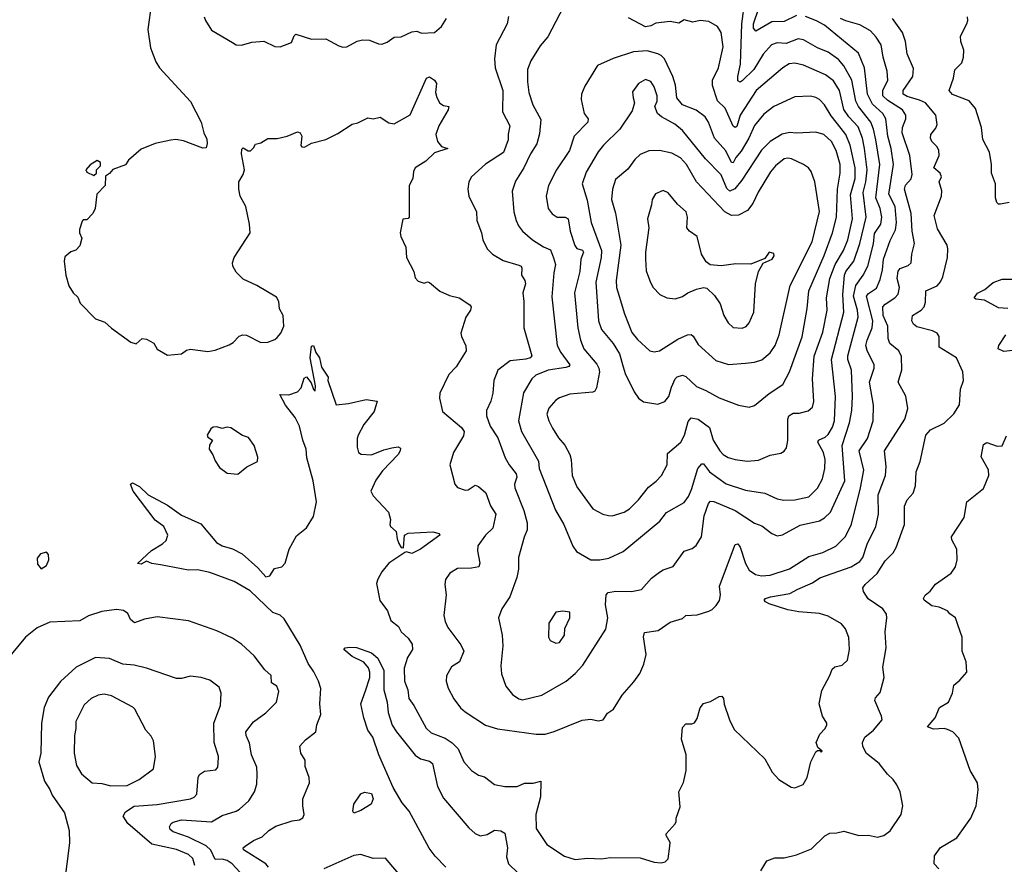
# Model space of a CAD drawing. Extents: x 1995161 to 2088924, y 769148 to 906007.
# Tile 309 of 335: x 2021363 to 2026968, y 894792 to 899599. Entities that reach past the tile are written whole.
import ezdxf

# ---------------------------------------------------------------- set-up
doc = ezdxf.new("R2010")
doc.units = 0

msp = doc.modelspace()

# ---------------------------------------------------------------- linework, layer by layer
at = {"layer": '0CON20XD'}
for points in [[(2022112.9, 899695), (2022093.2, 899543.2), (2022108.3, 899438.3), (2022138.8, 899358.8), (2022158.8, 899325), (2022335, 899133.3), (2022396, 899015), (2022411.4, 898955), (2022427.9, 898917.9), (2022430, 898895), (2022425, 898870), (2022405, 898866.7), (2022295, 898910), (2022252.3, 898917.7), (2022223, 898913), (2022135, 898894), (2022055, 898862.5), (2021981.7, 898798.3), (2021965, 898773.3), (2021893.9, 898746.1), (2021875, 898722.5), (2021851.7, 898708.3), (2021850, 898655), (2021802.5, 898605), (2021792.5, 898525), (2021780, 898495), (2021745, 898460), (2021725, 898460), (2021718.3, 898451.7), (2021703.3, 898405), (2021703.3, 898385), (2021716.7, 898355), (2021705, 898312.5), (2021683.6, 898286.4), (2021655, 898276.7), (2021620.5, 898249.5), (2021616, 898225), (2021626, 898145), (2021643.9, 898083.9), (2021667.5, 898045), (2021695, 898020), (2021707.5, 897985), (2021795, 897896.7), (2021847.3, 897877.3), (2021885, 897843.3), (2021995, 897764), (2022026.7, 897753.3), (2022060, 897785), (2022085, 897780), (2022127, 897757), (2022145, 897723.3), (2022205, 897690), (2022285, 897697.5), (2022312.3, 897717.7), (2022335, 897724), (2022435, 897710), (2022475, 897717.1), (2022555, 897748), (2022578.8, 897761.2), (2022612.7, 897797.3), (2022633.9, 897806.1), (2022655, 897803.3), (2022735, 897760.8), (2022776.4, 897763.6), (2022815, 897778), (2022829.7, 897790.3), (2022849.2, 897815), (2022866.9, 897855), (2022862.1, 897915), (2022842.8, 897952.8), (2022838.2, 897995), (2022825, 898018.6), (2022712.5, 898085), (2022635, 898122.2), (2022595, 898161.5), (2022576.3, 898196.3), (2022574, 898215), (2022584.5, 898245.5), (2022674.2, 898385), (2022672.2, 898435), (2022649.6, 898535), (2022618.9, 898595), (2022610, 898635), (2022610, 898675), (2022635, 898717.5), (2022643.8, 898745), (2022626.7, 898835), (2022628.3, 898861.7), (2022635, 898870), (2022663, 898853), (2022677, 898853), (2022695, 898870), (2022705, 898890), (2022735, 898897.5), (2022775, 898922.5), (2022828.3, 898921.7), (2022885, 898936), (2022945, 898960), (2022960, 898955), (2022968.8, 898935), (2022963, 898883), (2022970, 898875), (2022985, 898873.3), (2023025, 898896.7), (2023105, 898916.2), (2023175, 898951.2), (2023255, 899003.8), (2023288, 899012), (2023345, 899040), (2023375, 899033.8), (2023415, 899043.3), (2023465, 899011.2), (2023495, 899006.2), (2023585, 899056.7), (2023679.2, 899265), (2023695, 899272.9), (2023723.8, 899255), (2023736.2, 899235), (2023730.6, 899185), (2023737.5, 899155), (2023755, 899123.3), (2023775, 899111.2), (2023806.7, 899105), (2023801.2, 899085), (2023749.4, 898995), (2023731.9, 898945), (2023741.2, 898905), (2023765, 898877.5), (2023781.7, 898871.7), (2023800, 898865), (2023725, 898840), (2023675, 898794.2), (2023613.8, 898755), (2023604.2, 898735), (2023601.4, 898695), (2023580.9, 898655), (2023580, 898475), (2023575, 898467.5), (2023545, 898462.5), (2023529.2, 898385), (2023532.5, 898365), (2023560.8, 898305), (2023564, 898245), (2023606.7, 898165), (2023615, 898130), (2023630.7, 898110.7), (2023665, 898100), (2023685, 898107.5), (2023695, 898103.3), (2023754.3, 898054.3), (2023809.5, 898029.5), (2023865, 898016), (2023925, 897976.7), (2023933.3, 897965), (2023930, 897945), (2023902.9, 897905), (2023874.4, 897815), (2023877.1, 897795), (2023902.7, 897742.7), (2023904, 897715), (2023847.2, 897622.8), (2023805, 897578.8), (2023754.1, 897474.1), (2023752.9, 897445), (2023769.1, 897369.1), (2023878.3, 897278.3), (2023893.1, 897255), (2023890.2, 897229.8), (2023833.1, 897135), (2023812.5, 897065), (2023840, 896955), (2023855.9, 896935.9), (2023898.3, 896921.7), (2023915, 896923.8), (2023955, 896950), (2023975, 896942.9), (2024016.9, 896906.9), (2024042.6, 896832.6), (2024073.3, 896785), (2024056.4, 896705), (2024015, 896665.6), (2023971.5, 896605), (2023969.1, 896575), (2023982.2, 896505), (2023976, 896485), (2023935, 896477.3), (2023855, 896474.4), (2023811.2, 896448.8), (2023787.4, 896412.6), (2023783.1, 896385), (2023790, 896325), (2023777.9, 896207.9), (2023784.5, 896174.5), (2023800.7, 896139.3), (2023875, 896041.2), (2023891.4, 896005), (2023865.8, 895945), (2023822, 895915), (2023792, 895865), (2023790, 895835), (2023802, 895795), (2023835, 895733.3), (2023872.6, 895682.6), (2023898.7, 895658.7), (2024015, 895584.3), (2024082.4, 895562.4), (2024303, 895533), (2024355, 895532.9), (2024405, 895547.1), (2024565, 895612.5), (2024615, 895618), (2024655, 895608.8), (2024685, 895613.3), (2024708.3, 895651.7), (2024743.3, 895675), (2024793.3, 895755), (2024859.4, 895830.6), (2024892.7, 895877.3), (2024915, 895930), (2024930, 895985), (2024913.5, 896086.5), (2024919.4, 896110.6), (2024997.9, 896122.1), (2025065, 896170), (2025135, 896191.2), (2025155, 896207.1), (2025219.3, 896210.7), (2025286.6, 896233.4), (2025305, 896242), (2025328, 896265), (2025346.6, 896293.4), (2025352.5, 896325), (2025345.6, 896375), (2025435, 896612), (2025450, 896615), (2025465, 896596), (2025495, 896504.2), (2025515, 896465.6), (2025551.8, 896441.8), (2025585, 896433.8), (2025635, 896438.2), (2025745, 896473.6), (2025855, 896544.5), (2025935, 896566.2), (2026007.8, 896602.2), (2026063, 896657), (2026097.4, 896727.4), (2026149.7, 896935), (2026168.6, 897035), (2026141.9, 897145), (2026188.4, 897215), (2026220.8, 897315), (2026222.9, 897405), (2026200, 897535), (2026226.1, 897615), (2026226.9, 897635), (2026186.2, 897716.2), (2026180, 897745), (2026186.2, 897775), (2026215.2, 897845), (2026220, 897885), (2026183.2, 898025), (2026195, 898040.9), (2026240.2, 898069.8), (2026260.6, 898120.6), (2026274.8, 898175), (2026279, 898235), (2026318.3, 898341.7), (2026347.5, 898402.5), (2026354.8, 898445), (2026346.4, 898535), (2026309.6, 898605), (2026336.1, 898775), (2026323.1, 898865), (2026304.3, 898935.7), (2026292.6, 899035), (2026275.9, 899065), (2026218.2, 899118.2), (2026188.5, 899175), (2026171.2, 899325), (2026137.5, 899407.5), (2025945, 899567.1), (2025898.3, 899591.7), (2025835, 899616.4)], [(2024145.9, 899615.9), (2024137.5, 899575), (2024075.6, 899455), (2024066.4, 899375), (2024069.6, 899325), (2024113.2, 899195), (2024111.5, 899075), (2024152.9, 898995), (2024143.2, 898946.8), (2024143.6, 898915), (2024116.8, 898843.2), (2024013.9, 898776.1), (2023934.3, 898705), (2023919.2, 898675), (2023914, 898635), (2023920, 898595), (2023962.5, 898505), (2023965.7, 898455), (2023991.4, 898385), (2023998.6, 898345), (2024024.2, 898295), (2024054, 898264), (2024115, 898228.1), (2024205, 898201.9), (2024217.5, 898195), (2024221.4, 898185), (2024220, 898145), (2024238.5, 898115), (2024242.5, 898095), (2024227.8, 898045), (2024233.3, 897995), (2024232.2, 897845), (2024278.6, 897685), (2024269.2, 897675), (2024245, 897667.2), (2024155, 897658.1), (2024085.6, 897605), (2024062.5, 897545), (2024056.6, 897473.4), (2024045, 897426.7), (2024020.6, 897375), (2024019.4, 897345), (2024041.2, 897285), (2024085, 897219.2), (2024126.9, 897105), (2024149.6, 897065), (2024189.6, 897015), (2024192.2, 896995), (2024180.4, 896955), (2024181.2, 896935), (2024233.1, 896805), (2024250.9, 896735), (2024250.9, 896695), (2024234.4, 896654.4), (2024202, 896538), (2024202.1, 896472.1), (2024193.3, 896425), (2024152.9, 896315), (2024108, 896245), (2024088, 896195), (2024108.5, 896095), (2024113.3, 896035), (2024102.1, 895922.1), (2024105.7, 895875), (2024130.6, 895805), (2024167.5, 895757.5), (2024204.2, 895734.2), (2024225, 895728.2), (2024335, 895754.6), (2024474, 895835), (2024525, 895878.1), (2024568.1, 895925), (2024699.8, 896130.2), (2024711.5, 896195), (2024698.3, 896268.3), (2024701.4, 896325), (2024712.2, 896337.8), (2024756.4, 896346.4), (2024846.4, 896343.6), (2024903.3, 896355), (2024959.6, 896420.4), (2025005, 896454.2), (2025025, 896467.5), (2025082.8, 896487.2), (2025145, 896574), (2025190.7, 896589.3), (2025213.6, 896606.4), (2025243.5, 896655), (2025260, 896775), (2025283.9, 896846.1), (2025295, 896858.2), (2025315, 896856.2), (2025435, 896804.6), (2025545, 896733.5), (2025587.6, 896717.6), (2025645, 896674), (2025675, 896661.2), (2025705, 896666.2), (2025805, 896722.5), (2025915, 896746.9), (2025945, 896763.3), (2025977.3, 896795), (2026059.8, 896975), (2026044.6, 897175), (2026086.9, 897305), (2026099.3, 897375), (2026103.8, 897455), (2026096.9, 897605), (2026077.6, 897665), (2026076.8, 897685), (2026134.8, 897905), (2026132.1, 897945), (2026108.2, 898025), (2026123.2, 898086.8), (2026165, 898143.8), (2026190.5, 898195), (2026223.6, 898323.6), (2026229, 898381), (2026264.8, 898435), (2026270, 898475), (2026261.6, 898525), (2026235.9, 898585), (2026258.7, 898775), (2026236.2, 898915), (2026223.7, 898975), (2026208.1, 899015), (2026138.1, 899105), (2026121.7, 899135), (2026099.6, 899255), (2026055, 899336.2), (2026022.9, 899372.9), (2025965, 899413.4), (2025905, 899438.6), (2025825, 899484.1), (2025795, 899489.7), (2025725, 899462.5), (2025675, 899466.7), (2025641.9, 899455), (2025595, 899402.7), (2025541, 899315), (2025475, 899250), (2025463.4, 899243.4), (2025450.9, 899250.9), (2025450.3, 899275), (2025465.2, 899345), (2025474.4, 899575), (2025491.2, 899705)], [(2024460.6, 899675), (2024369.4, 899500.6), (2024325, 899450), (2024273.3, 899365), (2024254.5, 899315), (2024252.7, 899245), (2024261.1, 899185), (2024284.4, 899115), (2024330.2, 899030.2), (2024321.3, 898948.7), (2024306.9, 898893.1), (2024270, 898835), (2024233.6, 898755), (2024185, 898680), (2024167.2, 898622.8), (2024176.7, 898505), (2024188.9, 898455), (2024203.1, 898425), (2024225, 898394.3), (2024281.4, 898345), (2024345, 898305.5), (2024385, 898288.6), (2024402.5, 898242.5), (2024413.6, 898205), (2024402.6, 898157.4), (2024391.9, 898021.9), (2024423.3, 897745), (2024443.2, 897705), (2024494.3, 897635), (2024488.8, 897625), (2024471.2, 897618.8), (2024370.8, 897605), (2024301.9, 897575), (2024277.5, 897555), (2024231.5, 897475), (2024201.5, 897315), (2024220, 897255), (2024315.7, 897085.8), (2024320, 897045), (2024412.7, 896807.3), (2024460, 896725), (2024512.1, 896602.1), (2024531.7, 896571.7), (2024615, 896525.6), (2024665, 896523.8), (2024716.2, 896535), (2024797.4, 896572.6), (2025007.1, 896745), (2025045, 896793.3), (2025145, 896851.5), (2025169.1, 896885), (2025187.1, 896925), (2025223.1, 897045), (2025245, 897071.1), (2025255, 897071.9), (2025289.1, 897025), (2025385, 896957.5), (2025495, 896921.6), (2025605, 896904.5), (2025675, 896871.8), (2025713.3, 896863.3), (2025774.7, 896865.3), (2025855, 896882.3), (2025905, 896932.7), (2025931.9, 896985), (2025945.3, 897045.3), (2025948.2, 897095), (2025939.2, 897135), (2025905.5, 897195), (2025910, 897205), (2025947.3, 897222.7), (2025965, 897238.5), (2025989.6, 897280.4), (2026000.2, 897315), (2026006.8, 897455), (2025984.8, 897665), (2026053.5, 897935), (2026048.3, 898035), (2026057.9, 898145), (2026065.2, 898165), (2026111.8, 898225), (2026144.5, 898325), (2026180.8, 898475), (2026163.4, 898615), (2026179.4, 898675), (2026187.2, 898745), (2026172.5, 898865), (2026159.6, 898925), (2026135, 898989.1), (2026082.5, 899045), (2026055, 899087.3), (2026029, 899195), (2025995, 899250), (2025950.6, 899285), (2025825, 899340.8), (2025775, 899351.1), (2025743.5, 899346.5), (2025706.9, 899325), (2025555, 899196.2), (2025464.5, 899055.5), (2025445, 898990.8), (2025435, 898984.4), (2025425, 898992.2), (2025377.9, 899095), (2025335, 899137.5), (2025307.1, 899225), (2025306.4, 899253.6), (2025341.2, 899325), (2025368.2, 899445), (2025355.7, 899525), (2025335, 899560), (2025285, 899589.2), (2025236.1, 899593.9), (2025195, 899584.2), (2025145, 899598), (2025115, 899579.2), (2025065, 899587.8), (2024985, 899579.5), (2024955, 899563.6), (2024925, 899557.3), (2024828.7, 899608.7)], [(2025785, 899622.9), (2025715, 899588.8), (2025643.5, 899586.5), (2025554, 899534), (2025540.9, 899550.9), (2025540, 899575), (2025569.8, 899665)], [(2022412.5, 899615), (2022420, 899595), (2022455, 899538.8), (2022575, 899468.8), (2022595, 899456.2), (2022625, 899454), (2022685, 899471.2), (2022753.6, 899476.4), (2022815, 899446.2), (2022845, 899444.3), (2022910.5, 899469.5), (2022925, 899507.5), (2022935, 899516.2), (2023025, 899488.6), (2023105, 899489.2), (2023179.7, 899449.7), (2023203.2, 899443.2), (2023225.5, 899444.5), (2023283.9, 899476.1), (2023315, 899484.5), (2023355, 899481.9), (2023405, 899461.4), (2023425, 899459.4), (2023455, 899470), (2023495, 899500), (2023535, 899501.4), (2023595, 899530), (2023623, 899533), (2023651.2, 899521.2), (2023725, 899526.7), (2023765, 899560), (2023793.3, 899605)], [(2023035.9, 897744.1), (2023048.5, 897705), (2023070.4, 897675), (2023080.9, 897620.9), (2023118.8, 897565), (2023116.7, 897545), (2023165, 897406.7), (2023235, 897414.2), (2023335, 897436.7), (2023397.5, 897427.5), (2023381.4, 897368.6), (2023322.5, 897295), (2023290, 897235), (2023284, 897215), (2023283.3, 897165), (2023292.5, 897135), (2023306.2, 897126.2), (2023365, 897122.9), (2023435, 897151.4), (2023482.3, 897162.3), (2023517.5, 897167.5), (2023530, 897160), (2023529.2, 897145), (2023518.1, 897125), (2023428.3, 897031.7), (2023391.2, 896978.8), (2023362.5, 896915), (2023375, 896888), (2023463.3, 896795), (2023473.3, 896755), (2023470, 896725), (2023473.3, 896715), (2023505.6, 896685.6), (2023511.1, 896645), (2023521.7, 896618.3), (2023535, 896594.2), (2023547.5, 896592.5), (2023553.1, 896665), (2023573.7, 896676.3), (2023715, 896684.4), (2023751.2, 896675), (2023753.8, 896665), (2023643.8, 896585), (2023595, 896560.6), (2023565, 896570), (2023555, 896566.7), (2023463.8, 896505), (2023425, 896456), (2023401.1, 896415), (2023395, 896390), (2023413.2, 896293.2), (2023456.7, 896235), (2023475, 896180), (2023518.8, 896145), (2023534.5, 896114.5), (2023575, 896078.1), (2023597.8, 896045), (2023599.5, 896015), (2023571.4, 895968.6), (2023552, 895908), (2023553.2, 895835), (2023571.6, 895785), (2023577.9, 895735), (2023607.6, 895695), (2023676.2, 895566.2), (2023705, 895540), (2023785, 895510.4), (2023825, 895482.5), (2023858.1, 895448.1), (2023891.9, 895375), (2023935, 895325.7), (2023975, 895298.6), (2024009.7, 895289.7), (2024065, 895246), (2024125, 895234.2), (2024195, 895234), (2024237.3, 895252.7), (2024286, 895254), (2024330, 895265), (2024328.1, 895175), (2024301.5, 895075), (2024302.7, 894995), (2024364.3, 894905), (2024465, 894837.5), (2024525, 894819.2), (2024595, 894827.5), (2024675, 894823.8), (2024725, 894830.8), (2024895, 894828.8), (2024975, 894803.3), (2025015, 894800), (2025037.5, 894805), (2025055, 894822.5), (2025064, 894895), (2025065.8, 894915.8), (2025042.5, 894955), (2025042.5, 894965), (2025095, 895022.5), (2025100, 895035), (2025100, 895055), (2025121.7, 895118.3), (2025115.7, 895205), (2025142.4, 895257.6), (2025156.4, 895326.4), (2025156.4, 895415), (2025131.1, 895505), (2025135, 895570), (2025155, 895591.2), (2025188.8, 895591.2), (2025205, 895597.5), (2025218.8, 895621.2), (2025237.3, 895682.7), (2025255, 895706.7), (2025295, 895718), (2025345, 895746.7), (2025358.8, 895748.8), (2025368.8, 895735), (2025373, 895703), (2025402.5, 895615), (2025429.5, 895559.5), (2025605, 895391.2), (2025645.6, 895315.6), (2025683.8, 895275), (2025755, 895230), (2025775, 895226.7), (2025823, 895247), (2025846.2, 895285), (2025866.2, 895375), (2025875.8, 895394.2), (2025895, 895432.5), (2025905, 895440), (2025920, 895440), (2025925, 895430), (2025930, 895435), (2025907, 895457), (2025896.2, 895485), (2025917.7, 895532.3), (2025948.8, 895565), (2025956.7, 895585), (2025956.7, 895595), (2025932, 895635), (2025914.4, 895705), (2025929.3, 895780.7), (2025974.3, 895865.7), (2025987, 895903), (2026003.3, 895915), (2026045, 895925.7), (2026075, 895953.8), (2026086.4, 896013.6), (2026082.6, 896082.6), (2026062.8, 896132.8), (2026040.6, 896160.6), (2025965.8, 896205), (2025915, 896218.4), (2025798, 896228), (2025735, 896239.7), (2025630, 896275), (2025607.5, 896285), (2025601.4, 896295), (2025609.2, 896305), (2025636.2, 896315), (2025747.7, 896332.2), (2025791.8, 896358.2), (2025876.6, 896393.4), (2025917.7, 896422.3), (2026095.3, 896484.7), (2026145, 896515.6), (2026162.3, 896537.7), (2026186.9, 896613.1), (2026236.2, 896715), (2026250.8, 896785), (2026249.7, 896895), (2026291.1, 897005), (2026295.5, 897055), (2026284.7, 897145), (2026401.5, 897325), (2026417.9, 897385), (2026406.1, 897456.1), (2026362.9, 897535), (2026384.6, 897605.4), (2026382, 897682), (2026366.9, 897715), (2026315.3, 897755.3), (2026307.2, 897785), (2026304.8, 897855), (2026278.4, 897915), (2026276, 897964), (2026289.7, 897980.3), (2026345, 898015.4), (2026363.7, 898036.3), (2026371.8, 898075), (2026357.4, 898125), (2026363.4, 898166.6), (2026375, 898183.5), (2026419.5, 898200.5), (2026436.9, 898215), (2026440.5, 898265), (2026456.2, 898325), (2026443.8, 898395), (2026437.8, 898495), (2026400, 898635), (2026405, 898656.9), (2026437.8, 898692.2), (2026442.9, 898717.1), (2026428.9, 898825), (2026385.3, 898955), (2026387.9, 898985), (2026407.3, 899035), (2026407.5, 899055), (2026387.3, 899085), (2026305, 899138.1), (2026276.8, 899165), (2026276.5, 899195), (2026304.2, 899255), (2026300.9, 899305), (2026277.2, 899385), (2026265.9, 899455), (2026238.7, 899498.7), (2026205.5, 899535), (2026145, 899570), (2026065, 899591.6), (2026035.9, 899605.9)], [(2025582.5, 894755), (2025615, 894812.5), (2025660.7, 894829.3), (2025715, 894828.8), (2025785, 894846), (2025870.8, 894879.2), (2025945.8, 894954.2), (2025975, 894970), (2026015, 894970.8), (2026055, 894981.2), (2026140, 894955), (2026195, 894958), (2026245, 894946), (2026282.5, 894955), (2026317.9, 894982.1), (2026380, 895075), (2026390.8, 895125), (2026374, 895205), (2026356, 895245), (2026335, 895273.8), (2026302.5, 895305), (2026256, 895365), (2026183.2, 895423.2), (2026162, 895462), (2026161.3, 895485), (2026173.8, 895515), (2026223.8, 895556.2), (2026271.4, 895615), (2026268.6, 895635), (2026230, 895725), (2026235, 895740), (2026260.9, 895769.1), (2026283.1, 895855), (2026275.8, 895914.2), (2026294.2, 896024.2), (2026288.6, 896115), (2026298.9, 896195), (2026296.5, 896215), (2026275.6, 896245), (2026192.2, 896302.2), (2026165.3, 896345), (2026162.3, 896365), (2026175.3, 896384.7), (2026243, 896447), (2026290.3, 896519.7), (2026335.2, 896564.8), (2026352.9, 896595), (2026400, 896725), (2026399.3, 896830.7), (2026415, 896866), (2026449.2, 896905), (2026462.2, 896945), (2026465.6, 897025), (2026487.8, 897085), (2026520.5, 897235), (2026548, 897265), (2026625, 897303.1), (2026680.8, 897355), (2026713.4, 897406.6), (2026718.1, 897495), (2026734.3, 897545), (2026732, 897595), (2026695, 897673.8), (2026596, 897735), (2026597.1, 897795), (2026584.6, 897814.6), (2026558.3, 897828.3), (2026469.8, 897849.8), (2026450, 897865), (2026440.6, 897885), (2026444.6, 897915.4), (2026494.7, 897945.3), (2026511.5, 897965), (2026518.5, 897991.5), (2026521.4, 898055), (2026585.3, 898084.7), (2026605, 898107.5), (2026617.3, 898135), (2026643.5, 898245), (2026645.6, 898295), (2026641.4, 898315), (2026587.5, 898407.5), (2026567.5, 898485), (2026610.5, 898595), (2026611.5, 898625), (2026596.2, 898675), (2026609.2, 898705), (2026602, 898725), (2026566.7, 898755), (2026595.8, 898825), (2026595.7, 898855), (2026585.5, 898875.5), (2026555.4, 898905.4), (2026546.7, 898925), (2026548.9, 898945), (2026577.8, 898982.2), (2026585, 899002.5), (2026577.5, 899055), (2026518.5, 899125), (2026485, 899141), (2026415, 899161.1), (2026392.7, 899175), (2026391.5, 899195), (2026446.4, 899275), (2026451.3, 899321.3), (2026415.5, 899405), (2026404.6, 899475), (2026387.3, 899525), (2026330.6, 899605)], [(2026995, 898557.5), (2026945, 898548.8), (2026935, 898548.8), (2026925, 898557.5), (2026918, 898585), (2026918, 898665), (2026894, 898725), (2026893.8, 898775), (2026882.5, 898845), (2026845.9, 898915.9), (2026837.5, 898985), (2026802.9, 899092.9), (2026766.6, 899136.6), (2026673.2, 899173.2), (2026654, 899195), (2026678.1, 899265), (2026686.4, 899313.6), (2026725, 899353.8), (2026735.5, 899384.5), (2026737.5, 899425), (2026720.8, 899475), (2026717.5, 899505), (2026754.2, 899575), (2026760.8, 899595), (2026758.6, 899615)], [(2024735, 896774.5), (2024803.8, 896795), (2024835, 896815.6), (2024884.7, 896865.3), (2024941.5, 896938.5), (2024986.7, 896973.3), (2025015.6, 897005), (2025047.8, 897065), (2025050.9, 897129.1), (2025125.6, 897195), (2025146.5, 897235), (2025168, 897312), (2025185, 897332.5), (2025225, 897324.5), (2025288.7, 897278.7), (2025310, 897205), (2025347.7, 897145), (2025367.5, 897125), (2025395, 897107.7), (2025435, 897095.4), (2025503.2, 897086.8), (2025567.8, 897092.2), (2025635, 897120), (2025695, 897131.9), (2025715, 897142.5), (2025727.4, 897162.6), (2025736.2, 897203.8), (2025734.5, 897325), (2025741.1, 897345), (2025765, 897358.9), (2025800.7, 897359.3), (2025852, 897372), (2025875, 897394), (2025883.5, 897425), (2025875.9, 897555), (2025886.2, 897683.8), (2025935, 897821.2), (2025959.3, 897945), (2025956.4, 898015), (2025974.4, 898125), (2026004.4, 898205), (2026051.4, 898285), (2026076.8, 898345), (2026104, 898465), (2026092.5, 898602.5), (2026118.4, 898695), (2026118.8, 898755), (2026090.7, 898885), (2026066.1, 898945), (2026039, 898979), (2025981.3, 899051.3), (2025945, 899114.4), (2025915, 899144.4), (2025895, 899156.4), (2025865, 899162.5), (2025775, 899159.1), (2025655, 899104.5), (2025598.2, 899061.8), (2025545, 898996.5), (2025512.7, 898925), (2025469.4, 898850.6), (2025440.2, 898815), (2025425, 898784.5), (2025415, 898785.5), (2025381.6, 898851.6), (2025317.8, 898925), (2025284.6, 899015), (2025265.4, 899045), (2025213.1, 899083.1), (2025136.2, 899115), (2025104.4, 899154.4), (2025095.9, 899225.9), (2025081.2, 899275), (2025032.7, 899375), (2025015.3, 899395.3), (2024994.7, 899404.7), (2024935, 899422.3), (2024856.6, 899416.6), (2024741.7, 899378.3), (2024652.1, 899337.9), (2024579.7, 899220.3), (2024560.8, 899175), (2024559.2, 899145), (2024575.6, 899065), (2024599.4, 899035), (2024597.5, 899015), (2024520, 898935), (2024493.1, 898855), (2024418.2, 898745), (2024372.9, 898655), (2024359.1, 898595), (2024372.2, 898525), (2024394.7, 898494.7), (2024422, 898475), (2024467.5, 898475), (2024484.5, 898465), (2024496.1, 898395), (2024523.4, 898313.4), (2024535, 898297.1), (2024566.1, 898286.1), (2024572.1, 898275), (2024558.1, 898235), (2024552, 898165), (2024520.4, 898045), (2024539.2, 897845), (2024555.2, 897775.2), (2024574.7, 897725), (2024648.1, 897638.1), (2024660.5, 897615), (2024662.9, 897595), (2024646.9, 897503.1), (2024637.1, 897485), (2024625, 897478.5), (2024495, 897466.9), (2024435, 897447.1), (2024415, 897434.2), (2024375, 897388), (2024364.4, 897354.4), (2024374.2, 897315), (2024395, 897273.8), (2024429.3, 897219.3), (2024466.4, 897176.4), (2024494.3, 897125), (2024501.9, 897095), (2024507.5, 897005), (2024535, 896939.2), (2024625, 896815.8), (2024683.3, 896785), (2024715, 896776.7), (2024735, 896774.5)], [(2025515, 897394), (2025545, 897402.9), (2025629.3, 897470.7), (2025706.6, 897523.4), (2025745, 897594), (2025816.4, 897793.6), (2025845.8, 897955), (2025855.8, 898055), (2025943, 898257), (2025988.9, 898385), (2026012.3, 898475), (2026017.3, 898635), (2026034.1, 898725), (2026033.2, 898775), (2026010.9, 898855), (2025984.8, 898904.8), (2025940, 898945), (2025895, 898958.8), (2025785, 898952.5), (2025745, 898956.5), (2025702.6, 898947.4), (2025635, 898905.6), (2025585, 898855.5), (2025472.7, 898685), (2025433, 898637), (2025405, 898622.8), (2025388.6, 898638.6), (2025355, 898716.1), (2025266.7, 898806.7), (2025135, 898967.3), (2025091.9, 899005), (2025015.8, 899045), (2024994.3, 899065), (2024978, 899105), (2024991.4, 899135), (2024991.8, 899165), (2024975, 899216.2), (2024955, 899246.2), (2024925, 899258.8), (2024885, 899236), (2024851.9, 899188.1), (2024855, 899153.8), (2024861.8, 899125), (2024849.3, 899080.7), (2024780, 898975), (2024686.7, 898885), (2024655, 898845.7), (2024588.3, 898731.7), (2024565.7, 898665), (2024592.4, 898572.4), (2024615.3, 898445), (2024675.3, 898285), (2024673.7, 898245), (2024642.3, 898105), (2024656.9, 897885), (2024675.5, 897835), (2024741.5, 897755), (2024777.2, 897697.2), (2024797.6, 897622.4), (2024808.7, 897585), (2024861.7, 897481.7), (2024885, 897443.8), (2024914.3, 897424.3), (2024995, 897410.8), (2025034.5, 897425.5), (2025058.5, 897455), (2025073, 897507), (2025094.7, 897555.3), (2025105, 897566.5), (2025135, 897575.6), (2025155, 897567.1), (2025215, 897510.6), (2025268.7, 897488.7), (2025345, 897446.7), (2025455, 897405.6), (2025515, 897394)], [(2025396.9, 897636.9), (2025495, 897643.5), (2025545, 897650), (2025586.6, 897663.4), (2025635, 897703.1), (2025662.5, 897745), (2025686.1, 897805), (2025748.7, 898085), (2025873.3, 898335), (2025916.4, 898506.4), (2025888.2, 898675), (2025868.6, 898735), (2025852.5, 898755), (2025825, 898774.4), (2025756.5, 898806.5), (2025735, 898810.4), (2025715, 898805.9), (2025665, 898767.7), (2025636.5, 898733.5), (2025566.9, 898616.9), (2025536.9, 898553.1), (2025505, 898513.1), (2025455, 898486.7), (2025415, 898483.6), (2025376.1, 898506.1), (2025215.5, 898675), (2025158.9, 898775), (2025125, 898812.1), (2025075, 898838.8), (2025005, 898854.5), (2024945, 898852.2), (2024895, 898832.2), (2024865, 898802.5), (2024825, 898748.1), (2024755, 898688.8), (2024737.1, 898635), (2024731.4, 898575), (2024755, 898497.5), (2024784.1, 898315), (2024758.2, 898115), (2024760.4, 898075), (2024775.6, 898024.4), (2024805.4, 897925), (2024848.1, 897818.1), (2024879.5, 897779.5), (2024950, 897715), (2024975, 897708.6), (2025005, 897714.4), (2025109.2, 897780.8), (2025165, 897805.5), (2025185, 897807.5), (2025197.1, 897797.1), (2025225, 897749.4), (2025325, 897658.9), (2025396.9, 897636.9)], [(2021785, 898712.5), (2021800, 898725), (2021800, 898745), (2021823, 898767), (2021822.5, 898785), (2021805, 898797.5), (2021765, 898772.5), (2021740, 898745), (2021745, 898730), (2021785, 898712.5)], [(2025475, 897842.5), (2025497.3, 897852.7), (2025515, 897873.3), (2025542.5, 897935), (2025550.8, 898095), (2025568.8, 898165), (2025595, 898212.5), (2025646.7, 898235), (2025656.7, 898255), (2025655, 898267.5), (2025630, 898275), (2025605, 898240), (2025525, 898206.7), (2025438.8, 898208.8), (2025355, 898197.1), (2025293, 898203), (2025270.9, 898220.9), (2025244.2, 898265), (2025219.2, 898365), (2025175.9, 898395.9), (2025160, 898415), (2025164.6, 898475), (2025156.5, 898505), (2025108.3, 898548.3), (2025055, 898614), (2025025, 898625.7), (2024982.1, 898607.9), (2024962.5, 898575), (2024960, 898545), (2024937.5, 898465), (2024944.3, 898415), (2024924.5, 898275), (2024925, 898237.5), (2024929.1, 898169.1), (2024953.4, 898103.4), (2024968, 898075), (2025006.7, 898035), (2025045.9, 898015.9), (2025095, 898010.8), (2025135, 898022.5), (2025165.6, 898044.4), (2025215, 898065.8), (2025255, 898074.2), (2025275, 898071.2), (2025318.3, 898028.3), (2025350.9, 897980.9), (2025370.5, 897915), (2025395, 897872.5), (2025425, 897847.1), (2025475, 897842.5)], [(2026987.5, 897955), (2026935, 897958.8), (2026855, 898002.9), (2026805, 898008.8), (2026796.7, 898015), (2026815, 898042.5), (2026856.6, 898063.4), (2026905, 898103.8), (2026955, 898122.9), (2027025, 898121.1)], [(2027015, 897715.5), (2026965, 897710.6), (2026933.3, 897725), (2026936.2, 897745), (2026976.2, 897805)], [(2022779.1, 894775), (2022765.2, 894795.2), (2022637.5, 894875), (2022636, 894885), (2022646, 894895), (2022695, 894927.3), (2022742.7, 894947.3), (2022780.8, 894985), (2022820.5, 895009.5), (2022915, 895039.5), (2022955.6, 895044.4), (2022974.3, 895055.7), (2022982, 895075), (2022974, 895125), (2022975.8, 895165), (2023013.6, 895256.4), (2023011.2, 895285), (2022988.3, 895348.3), (2022987.5, 895385), (2022964, 895425), (2022957.5, 895465), (2022989.8, 895500.2), (2023048, 895545), (2023054.2, 895585), (2023077.5, 895645), (2023072, 895705), (2023077.5, 895792.5), (2023065, 895834.2), (2023037.7, 895887.7), (2023004.5, 895935), (2022959, 896039), (2022868.3, 896188.3), (2022845, 896210), (2022804, 896224), (2022675, 896347.3), (2022585, 896400.6), (2022445, 896452.5), (2022375, 896466.9), (2022325, 896466), (2022165, 896496), (2022115, 896504), (2022085, 896517.5), (2022055, 896500), (2022033, 896503), (2022112.7, 896577.3), (2022176.7, 896615), (2022196.2, 896635), (2022206.2, 896665), (2022183.3, 896715), (2022135, 896750), (2022010, 896915), (2021993.8, 896955), (2022005, 896963.3), (2022045, 896942), (2022093.9, 896893.9), (2022205, 896836), (2022285, 896779.2), (2022395, 896730), (2022483.3, 896623.3), (2022515, 896604.5), (2022575, 896586.4), (2022629.3, 896559.3), (2022718.8, 896478.8), (2022765, 896427.5), (2022786.4, 896433.6), (2022814.3, 896475.7), (2022855, 896484), (2022874, 896505), (2022898, 896585), (2022939.2, 896660.8), (2022995, 896706.2), (2023035, 896772), (2023053.6, 896855), (2023034.6, 896975), (2022998.2, 897105), (2022994.7, 897155), (2022975.6, 897205.6), (2022956.6, 897285), (2022932.2, 897335), (2022876.4, 897405), (2022843.3, 897465), (2022895, 897464.2), (2022945, 897480), (2022965, 897503.8), (2022981.7, 897558.3), (2022995, 897566.2), (2023021.4, 897531.4), (2023035, 897493.8), (2023045.6, 897484.4), (2023046.4, 897515), (2023016.9, 897675), (2023025, 897740), (2023035.9, 897744.1)], [(2022605, 897012.5), (2022656.4, 897053.6), (2022716.1, 897083.9), (2022718.3, 897108.3), (2022697.5, 897175), (2022665, 897220), (2022631.7, 897231.7), (2022565, 897276.7), (2022545, 897280), (2022515, 897271.2), (2022485, 897282.5), (2022465, 897280), (2022450.7, 897269.3), (2022430, 897235), (2022433.6, 897223.6), (2022460, 897205), (2022443.6, 897176.4), (2022441.2, 897155), (2022462.7, 897122.7), (2022475, 897087.5), (2022500.8, 897050.8), (2022545, 897017.5), (2022605, 897012.5)], [(2026595, 894766.9), (2026567.9, 894795), (2026569.3, 894840.7), (2026605, 894888.1), (2026696.6, 894943.4), (2026777.1, 895055), (2026807.5, 895125), (2026818, 895215), (2026814.2, 895255), (2026772.9, 895325), (2026709.4, 895509.4), (2026673.8, 895545), (2026645, 895559.4), (2026624.4, 895565.6), (2026565, 895561.4), (2026530, 895575), (2026574.4, 895625.6), (2026598.8, 895685), (2026650, 895715), (2026672, 895765), (2026679.3, 895810.7), (2026715, 895840), (2026753.3, 895885), (2026750, 895945), (2026726.7, 896005), (2026726.7, 896085), (2026703.3, 896155), (2026690, 896195), (2026657.3, 896217.3), (2026643.8, 896235), (2026595.8, 896255.8), (2026555, 896263.6), (2026512, 896295), (2026508, 896305), (2026517, 896323), (2026545, 896346), (2026575, 896386.2), (2026665, 896448.8), (2026688.8, 896485), (2026698.8, 896525), (2026696.7, 896585), (2026668.3, 896638.3), (2026666.2, 896655), (2026738.8, 896765), (2026754, 896855), (2026849.1, 896930.9), (2026880, 897005), (2026876.8, 897036.8), (2026835, 897110), (2026848.7, 897181.3), (2026868.3, 897191.7), (2026927.7, 897172.3), (2026955, 897173.3), (2026979.5, 897230.5)], [(2021485, 896472.5), (2021515, 896492.5), (2021530, 896525), (2021526.7, 896555), (2021515, 896567.5), (2021481.7, 896558.3), (2021463.3, 896535), (2021465, 896500), (2021485, 896472.5)], [(2022619.1, 894745), (2022572.7, 894795), (2022545, 894812.8), (2022515, 894820.3), (2022475, 894818.5), (2022451.6, 894871.6), (2022425, 894896.6), (2022325, 894945.7), (2022237.3, 894977.3), (2022220, 894990), (2022215.6, 895005), (2022225.4, 895024.6), (2022237.6, 895032.4), (2022285, 895045.3), (2022455, 895032.7), (2022515, 895070), (2022595, 895094.2), (2022615, 895106), (2022667, 895153), (2022700, 895205), (2022712.6, 895247.4), (2022715.4, 895305), (2022713.1, 895345), (2022681.8, 895415), (2022671.4, 895481.4), (2022651.8, 895525), (2022651.2, 895545), (2022695, 895602), (2022765, 895654.2), (2022824.2, 895715), (2022838.5, 895775), (2022827.5, 895805), (2022797.5, 895825), (2022795, 895867.1), (2022759.2, 895899.2), (2022698.3, 895978.3), (2022625, 896045.6), (2022575, 896079.2), (2022485, 896121.2), (2022325, 896178), (2022145, 896200.6), (2022073.2, 896186.8), (2022016.1, 896166.1), (2021994.3, 896185), (2021979.1, 896219.1), (2021955, 896235.7), (2021915, 896241.9), (2021830.3, 896229.7), (2021755, 896206.9), (2021705, 896177.9), (2021535, 896169.2), (2021462.8, 896137.2), (2021396.2, 896085), (2021250.5, 895909.5)], [(2024415, 896050), (2024435, 896053.8), (2024464.2, 896095), (2024465.9, 896134.1), (2024493.8, 896195), (2024495, 896227.5), (2024455, 896233.3), (2024415, 896226.7), (2024376, 896165), (2024373.8, 896085), (2024382.5, 896065), (2024415, 896050)], [(2023788.2, 894775), (2023728.3, 894838.3), (2023694.5, 894884.5), (2023579.3, 895095), (2023541.1, 895141.1), (2023488.9, 895228.9), (2023407, 895415), (2023372.4, 895515), (2023345, 895555.6), (2023321.3, 895625), (2023304.7, 895705), (2023331, 895779), (2023357, 895855), (2023357.1, 895885), (2023349.5, 895909.5), (2023321.6, 895941.6), (2023255.6, 895975), (2023207.5, 896015), (2023216.4, 896023.6), (2023242.2, 896027.8), (2023280, 896025), (2023365, 895996.1), (2023402.7, 895965), (2023436.7, 895895), (2023435.3, 895785), (2023454.7, 895715), (2023460, 895655), (2023484.1, 895584.1), (2023508.5, 895545), (2023615, 895412.5), (2023645, 895391.5), (2023695, 895378), (2023713.6, 895365), (2023742.2, 895235), (2023775, 895168), (2023918.9, 894998.9), (2023955, 894968), (2023985, 894954), (2024025, 894962), (2024065, 894986.2), (2024102.3, 894982.3), (2024125, 894968.8), (2024140, 894885), (2024133.3, 894835), (2024146.2, 894795), (2024201.1, 894741.1)], [(2022360, 894785), (2022347.9, 894825), (2022325, 894846.8), (2022255, 894876.2), (2022115, 894905.8), (2021978.9, 895025), (2021953.2, 895065), (2021965, 895089.6), (2022015, 895121.9), (2022145, 895131.8), (2022335, 895163.9), (2022355.8, 895174.2), (2022371.7, 895191.7), (2022380, 895285), (2022387.3, 895302.7), (2022415, 895321.4), (2022479.7, 895330.3), (2022491.2, 895345), (2022493.9, 895366.1), (2022494.2, 895405), (2022470.6, 895485), (2022467.8, 895595), (2022507.1, 895695), (2022510.8, 895765), (2022499.5, 895799.5), (2022445, 895839.2), (2022395.5, 895855.5), (2022335, 895862.5), (2022285, 895850), (2022255, 895849.4), (2022085, 895907.8), (2022015.4, 895925.4), (2021951.1, 895931.1), (2021875, 895963.3), (2021795, 895968.6), (2021685, 895913.1), (2021595, 895832.9), (2021527.6, 895742.4), (2021503.3, 895685), (2021486.7, 895595), (2021483.1, 895425), (2021472.2, 895375), (2021504.6, 895264.6), (2021535, 895216.7), (2021547.5, 895185), (2021618, 895085), (2021645.8, 894985), (2021646.6, 894913.4), (2021615.8, 894675)], [(2021881.2, 895238.8), (2021975, 895241.1), (2022043.8, 895275), (2022124, 895335), (2022135.7, 895405), (2022124, 895495), (2022111.7, 895521.7), (2022080.8, 895555), (2022019.2, 895675), (2022007, 895687), (2021885, 895751.5), (2021845, 895761.1), (2021810, 895755), (2021770, 895735), (2021729.8, 895700.2), (2021682.7, 895605), (2021683.1, 895565), (2021674.6, 895524.6), (2021673.6, 895425), (2021686.5, 895355), (2021715, 895307.5), (2021775.4, 895255.4), (2021831.3, 895251.3), (2021881.2, 895238.8)], [(2023265, 895082.5), (2023260, 895095), (2023266, 895135), (2023305, 895192.5), (2023325, 895202.2), (2023365.5, 895195.5), (2023375.6, 895165), (2023364.4, 895135), (2023305, 895097.8), (2023265, 895082.5)], [(2023540.8, 894715), (2023445, 894826.2), (2023375, 894824.2), (2023305, 894847.5), (2023265, 894842), (2023093.6, 894766.4)]]:
    msp.add_lwpolyline(points, dxfattribs=at)

doc.saveas('drawing.dxf')
